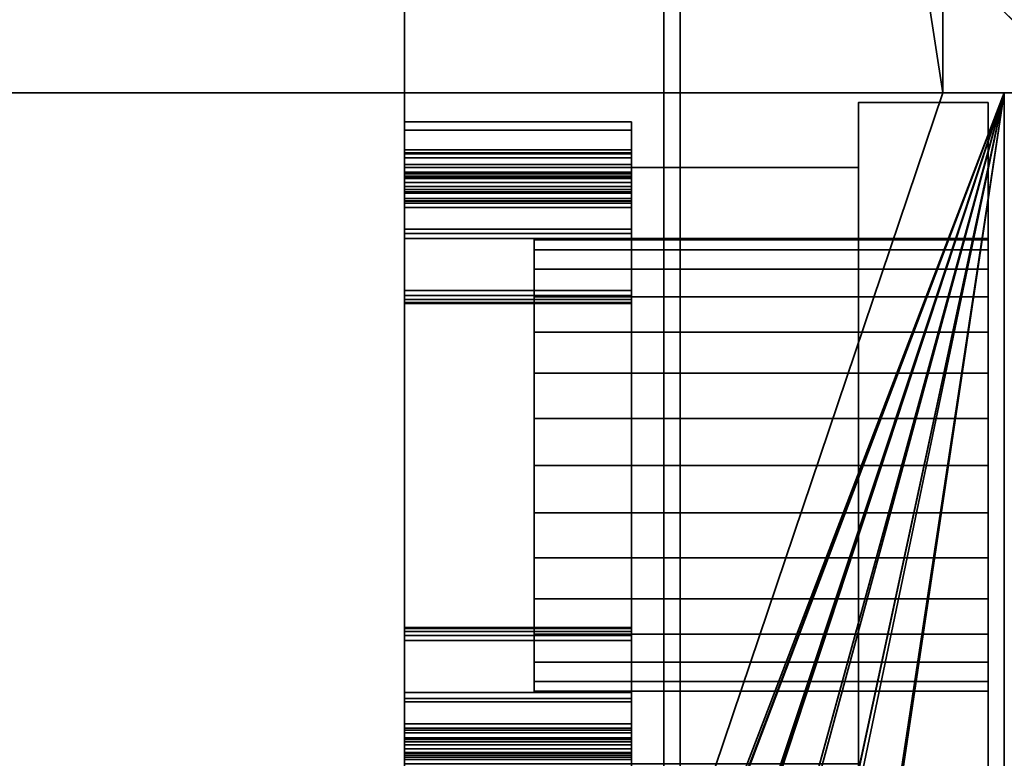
# Model space of a CAD drawing. Header units: millimetres. Extents: x -490 to 6690, y -115 to 132.
# Tile 543 of 656: x 3403 to 3418, y -20 to -9. Entities that reach past the tile are written whole.
import ezdxf

# ---------------------------------------------------------------- set-up
doc = ezdxf.new("R2010")
doc.units = ezdxf.units.MM
doc.layers.add('151', color=7, linetype='Continuous', true_color=0xffffff)

# ---------------------------------------------------------------- blocks, each defined once
blk = doc.blocks.new('UG_SURFACE_164')
at = {"layer": '151', "color": 252, "linetype": 'Continuous', "lineweight": 35}
for points in [[(2591, -26, 2017), (3409, -26, 2017), (3409, 0, 2017), (2591, 0, 2017)], [(3409, 0, 2), (3409, -10.45, 16.865), (3409, -10.45, 3.93)], [(3409, 0, 2), (3409, -11.15, 20.3), (3409, -10.924, 19.13), (3409, -10.881, 19.019)], [(3409, -10.881, 19.019), (3409, -10.45, 16.865), (3409, 0, 2)], [(3409, -10.45, 3.93), (3409, -10.576, 3.231), (3409, -2), (3409, 0, 2)], [(3409, 0, 2), (3409, 0, 2017), (3409, -11.15, 29.1), (3409, -11.15, 20.3)], [(3409, 0, 2017), (3409, -26, 2017), (3409, -26), (3409, -20.35, 29.1)], [(3409, -20.35, 29.1), (3409, -11.15, 29.1), (3409, 0, 2017)], [(2591, -26), (2591, -2), (3409, -2), (3409, -26)], [(3409, -26), (3409, -2), (3409, -12.168, 1.95), (3409, -19.342, 1.967)], [(3409, -2), (3409, -10.939, 2.62), (3409, -11.493, 2.174)], [(3409, -10.576, 3.231), (3409, -10.939, 2.62), (3409, -2)], [(3409, -11.493, 2.174), (3409, -12.168, 1.95), (3409, -2)], [(3416, -10.15, 9.1), (3418, -10.15, 9.1), (3418, -21.35, 9.1), (3416, -21.35, 9.1)], [(3416, -10.15, 30.1), (3418, -10.15, 30.1), (3418, -10.15, 9.1), (3416, -10.15, 9.1)], [(3416, -21.35, 30.1), (3418, -21.35, 30.1), (3418, -10.15, 30.1), (3416, -10.15, 30.1)], [(3416, -10.15, 9.1), (3416, -21.35, 9.1), (3416, -20.35, 20.3), (3416, -11.15, 20.3)], [(3416, -21.35, 30.1), (3416, -10.15, 30.1), (3416, -11.15, 29.1), (3416, -20.35, 29.1)], [(3416, -11.15, 20.3), (3416, -11.15, 29.1), (3416, -10.15, 30.1), (3416, -10.15, 9.1)], [(3418, -10.15, 30.1), (3418, -12.269, 25.066), (3418, -12.25, 24.7)], [(3418, -10.15, 30.1), (3418, -12.719, 26.45), (3418, -12.269, 25.066)], [(3418, -12.25, 24.7), (3418, -12.421, 23.618), (3418, -10.15, 9.1), (3418, -10.15, 30.1)], [(3418, -12.421, 23.618), (3418, -13.149, 22.358), (3418, -10.15, 9.1)], [(3418, -10.15, 30.1), (3418, -15.022, 28.124), (3418, -13.693, 27.532)], [(3418, -13.693, 27.532), (3418, -12.719, 26.45), (3418, -10.15, 30.1)], [(3418, -16.478, 28.124), (3418, -15.022, 28.124), (3418, -10.15, 30.1), (3418, -21.35, 30.1)], [(3418, -21.35, 9.1), (3418, -10.15, 9.1), (3418, -15.75, 21.2), (3418, -17.174, 21.503)], [(3418, -13.149, 22.358), (3418, -14.326, 21.503), (3418, -10.15, 9.1)], [(3418, -14.326, 21.503), (3418, -15.75, 21.2), (3418, -10.15, 9.1)], [(3409, -10.45, 16.865), (3412.5, -10.45, 16.865), (3412.5, -10.45, 3.93), (3409, -10.45, 3.93)], [(3409, -10.881, 19.019), (3412.5, -10.881, 19.019), (3412.5, -10.45, 16.865), (3409, -10.45, 16.865)], [(3412.5, -10.576, 3.231), (3409, -10.576, 3.231), (3409, -10.45, 3.93), (3412.5, -10.45, 3.93)], [(3412.5, -10.45, 16.865), (3412.5, -11.25, 16.8), (3412.5, -11.25, 6.75)], [(3412.5, -11.224, 19.3), (3412.5, -11.25, 16.8), (3412.5, -10.45, 16.865), (3412.5, -10.881, 19.019)], [(3412.5, -11.25, 6.75), (3412.5, -11.25, 5.5), (3412.5, -10.45, 16.865)], [(3412.5, -10.45, 3.93), (3412.5, -10.45, 16.865), (3412.5, -11.25, 5.5), (3412.5, -11.25, 3.757)], [(3412.5, -11.25, 3.757), (3412.5, -11.313, 3.408), (3412.5, -10.576, 3.231), (3412.5, -10.45, 3.93)], [(3412.5, -10.939, 2.62), (3409, -10.939, 2.62), (3409, -10.576, 3.231), (3412.5, -10.576, 3.231)], [(3412.5, -11.313, 3.408), (3412.5, -11.493, 3.103), (3412.5, -10.939, 2.62), (3412.5, -10.576, 3.231)], [(3412.5, -10.881, 19.019), (3409, -10.881, 19.019), (3409, -10.924, 19.13), (3412.5, -10.924, 19.13)], [(3409, -11.15, 20.3), (3409, -11.002, 19.221), (3409, -10.924, 19.13)], [(3412.5, -10.924, 19.13), (3409, -10.924, 19.13), (3409, -11.002, 19.221), (3412.5, -11.002, 19.221)], [(3412.5, -11.224, 19.3), (3412.5, -10.881, 19.019), (3412.5, -10.924, 19.13)], [(3412.5, -10.924, 19.13), (3412.5, -11.002, 19.221), (3412.5, -11.106, 19.28), (3412.5, -11.224, 19.3)], [(3412.5, -11.493, 2.174), (3409, -11.493, 2.174), (3409, -10.939, 2.62), (3412.5, -10.939, 2.62)], [(3409, -11.15, 20.3), (3409, -11.106, 19.28), (3409, -11.002, 19.221)], [(3412.5, -11.002, 19.221), (3409, -11.002, 19.221), (3409, -11.106, 19.28), (3412.5, -11.106, 19.28)], [(3412.5, -11.493, 3.103), (3412.5, -11.768, 2.88), (3412.5, -11.493, 2.174), (3412.5, -10.939, 2.62)], [(3409, -11.224, 19.3), (3409, -11.106, 19.28), (3409, -11.15, 20.3)], [(3412.5, -11.106, 19.28), (3409, -11.106, 19.28), (3409, -11.224, 19.3), (3412.5, -11.224, 19.3)], [(3409, -20.35, 29.1), (3416, -20.35, 29.1), (3416, -11.15, 29.1), (3409, -11.15, 29.1)], [(3409, -11.15, 29.1), (3416, -11.15, 29.1), (3416, -11.15, 20.3), (3409, -11.15, 20.3)], [(3409, -11.15, 20.3), (3416, -11.15, 20.3), (3416, -20.35, 20.3), (3409, -20.35, 20.3)], [(3409, -11.15, 20.3), (3409, -11.323, 19.3), (3409, -11.224, 19.3)], [(3409, -11.15, 20.3), (3409, -11.444, 19.278), (3409, -11.323, 19.3)], [(3409, -11.15, 20.3), (3409, -20.35, 20.3), (3409, -11.55, 19.216), (3409, -11.444, 19.278)], [(3409, -11.323, 19.3), (3412.5, -11.323, 19.3), (3412.5, -11.224, 19.3), (3409, -11.224, 19.3)], [(3412.5, -11.666, 18.881), (3412.5, -11.224, 19.3), (3412.5, -11.323, 19.3)], [(3412.5, -11.666, 18.881), (3412.5, -11.25, 16.8), (3412.5, -11.224, 19.3)], [(3409, -19.831, 19.004), (3409, -19.25, 8.3), (3409, -12.25, 8.3), (3409, -11.25, 16.8)], [(3409, -11.25, 16.8), (3409, -11.666, 18.881), (3409, -19.831, 19.004)], [(3409, -11.25, 6.75), (3409, -11.25, 16.8), (3409, -12.25, 8.3)], [(3409, -11.284, 6.578), (3409, -11.25, 6.75), (3409, -12.25, 8.3), (3409, -12.25, 6.8)], [(3409, -11.25, 16.8), (3412.5, -11.25, 16.8), (3412.5, -11.666, 18.881), (3409, -11.666, 18.881)], [(3409, -11.25, 6.75), (3412.5, -11.25, 6.75), (3412.5, -11.25, 16.8), (3409, -11.25, 16.8)], [(3412.5, -11.25, 6.75), (3409, -11.25, 6.75), (3409, -11.284, 6.578), (3412.5, -11.284, 6.578)], [(3409, -11.25, 3.757), (3409, -20.25, 3.757), (3409, -19.396, 2.767), (3409, -12.104, 2.767)], [(3409, -11.25, 3.757), (3409, -11.25, 5.5), (3409, -20.25, 5.5), (3409, -20.25, 3.757)], [(3409, -11.313, 3.408), (3409, -11.25, 3.757), (3409, -12.104, 2.767)], [(3412.5, -20.25, 5.5), (3409, -20.25, 5.5), (3409, -11.25, 5.5), (3412.5, -11.25, 5.5)], [(3409, -11.25, 3.757), (3412.5, -11.25, 3.757), (3412.5, -11.25, 5.5), (3409, -11.25, 5.5)], [(3412.5, -11.25, 3.757), (3409, -11.25, 3.757), (3409, -11.313, 3.408), (3412.5, -11.313, 3.408)], [(3409, -11.528, 6.334), (3409, -11.382, 6.432), (3409, -11.284, 6.578), (3409, -12.25, 6.8)], [(3412.5, -11.284, 6.578), (3409, -11.284, 6.578), (3409, -11.382, 6.432), (3412.5, -11.382, 6.432)], [(3409, -12.104, 2.767), (3409, -11.768, 2.88), (3409, -11.493, 3.103), (3409, -11.313, 3.408)], [(3412.5, -11.313, 3.408), (3409, -11.313, 3.408), (3409, -11.493, 3.103), (3412.5, -11.493, 3.103)], [(3412.5, -11.323, 19.3), (3409, -11.323, 19.3), (3409, -11.444, 19.278), (3412.5, -11.444, 19.278)], [(3412.5, -11.382, 6.432), (3409, -11.382, 6.432), (3409, -11.528, 6.334), (3412.5, -11.528, 6.334)], [(3412.5, -11.25, 5.5), (3412.5, -11.528, 6.334), (3412.5, -11.7, 6.3)], [(3412.5, -11.7, 6.3), (3412.5, -13.05, 6.3), (3412.5, -11.25, 5.5)], [(3412.5, -11.25, 5.5), (3412.5, -11.382, 6.432), (3412.5, -11.528, 6.334)], [(3412.5, -13.05, 6.3), (3412.5, -13.127, 6.315), (3412.5, -20.25, 5.5), (3412.5, -11.25, 5.5)], [(3412.5, -11.25, 6.75), (3412.5, -11.284, 6.578), (3412.5, -11.25, 5.5)], [(3412.5, -11.284, 6.578), (3412.5, -11.382, 6.432), (3412.5, -11.25, 5.5)], [(3412.5, -11.666, 18.881), (3412.5, -11.323, 19.3), (3412.5, -11.444, 19.278), (3412.5, -11.55, 19.216)], [(3412.5, -11.444, 19.278), (3409, -11.444, 19.278), (3409, -11.55, 19.216), (3412.5, -11.55, 19.216)], [(3412.5, -12.168, 1.95), (3409, -12.168, 1.95), (3409, -11.493, 2.174), (3412.5, -11.493, 2.174)], [(3412.5, -11.493, 3.103), (3409, -11.493, 3.103), (3409, -11.768, 2.88), (3412.5, -11.768, 2.88)], [(3409, -12.25, 6.8), (3409, -11.7, 6.3), (3409, -11.528, 6.334)], [(3412.5, -11.528, 6.334), (3409, -11.528, 6.334), (3409, -11.7, 6.3), (3412.5, -11.7, 6.3)], [(3412.5, -11.768, 2.88), (3412.5, -12.104, 2.767), (3412.5, -12.168, 1.95), (3412.5, -11.493, 2.174)], [(3409, -11.629, 19.121), (3409, -11.55, 19.216), (3409, -20.35, 20.3)], [(3412.5, -11.55, 19.216), (3409, -11.55, 19.216), (3409, -11.629, 19.121), (3412.5, -11.629, 19.121)], [(3409, -20.35, 20.3), (3409, -11.669, 19.004), (3409, -11.629, 19.121)], [(3412.5, -11.629, 19.121), (3409, -11.629, 19.121), (3409, -11.669, 19.004), (3412.5, -11.669, 19.004)], [(3409, -11.666, 18.881), (3409, -11.669, 19.004), (3409, -19.831, 19.004)], [(3412.5, -11.669, 19.004), (3409, -11.669, 19.004), (3409, -11.666, 18.881), (3412.5, -11.666, 18.881)], [(3409, -11.669, 19.004), (3409, -19.871, 19.121), (3409, -19.831, 19.004)], [(3409, -11.669, 19.004), (3409, -20.35, 20.3), (3409, -20.056, 19.278), (3409, -19.95, 19.216)], [(3409, -19.95, 19.216), (3409, -19.871, 19.121), (3409, -11.669, 19.004)], [(3412.5, -11.55, 19.216), (3412.5, -11.629, 19.121), (3412.5, -11.669, 19.004), (3412.5, -11.666, 18.881)], [(3409, -13.05, 6.3), (3409, -11.7, 6.3), (3409, -12.25, 6.8), (3409, -13.05, 6.8)], [(3409, -13.05, 6.3), (3412.5, -13.05, 6.3), (3412.5, -11.7, 6.3), (3409, -11.7, 6.3)], [(3412.5, -11.768, 2.88), (3409, -11.768, 2.88), (3409, -12.104, 2.767), (3412.5, -12.104, 2.767)], [(3412.5, -12.104, 2.767), (3409, -12.104, 2.767), (3409, -19.396, 2.767), (3412.5, -19.396, 2.767)], [(3412.5, -19.342, 1.967), (3412.5, -12.168, 1.95), (3412.5, -12.104, 2.767), (3412.5, -19.396, 2.767)], [(3412.5, -19.342, 1.967), (3409, -19.342, 1.967), (3409, -12.168, 1.95), (3412.5, -12.168, 1.95)], [(3409, -19.25, 8.3), (3412.5, -19.25, 8.3), (3412.5, -12.25, 8.3), (3409, -12.25, 8.3)], [(3409, -12.25, 8.3), (3412.5, -12.25, 8.3), (3412.5, -12.25, 6.8), (3409, -12.25, 6.8)], [(3409, -12.25, 6.8), (3412.5, -12.25, 6.8), (3412.5, -13.05, 6.8), (3409, -13.05, 6.8)], [(3411, -12.421, 23.618), (3411, -12.25, 24.7), (3411, -12.269, 25.066), (3411, -15.75, 24.7)], [(3418, -12.25, 24.7), (3418, -12.269, 25.066), (3411, -12.269, 25.066), (3411, -12.25, 24.7)], [(3411, -12.25, 24.7), (3411, -12.421, 23.618), (3418, -12.421, 23.618), (3418, -12.25, 24.7)], [(3411, -15.75, 24.7), (3411, -12.269, 25.066), (3411, -12.719, 26.45), (3411, -13.693, 27.532)], [(3418, -12.719, 26.45), (3411, -12.719, 26.45), (3411, -12.269, 25.066), (3418, -12.269, 25.066)], [(3412.5, -12.25, 8.3), (3412.5, -13.127, 6.785), (3412.5, -13.05, 6.8)], [(3412.5, -13.191, 6.741), (3412.5, -13.127, 6.785), (3412.5, -12.25, 8.3), (3412.5, -18.309, 6.741)], [(3412.5, -13.05, 6.8), (3412.5, -12.25, 6.8), (3412.5, -12.25, 8.3)], [(3412.5, -18.373, 6.785), (3412.5, -18.309, 6.741), (3412.5, -12.25, 8.3), (3412.5, -19.25, 8.3)], [(3411, -14.326, 21.503), (3411, -13.149, 22.358), (3411, -12.421, 23.618), (3411, -15.75, 24.7)], [(3418, -12.421, 23.618), (3411, -12.421, 23.618), (3411, -13.149, 22.358), (3418, -13.149, 22.358)], [(3418, -13.693, 27.532), (3411, -13.693, 27.532), (3411, -12.719, 26.45), (3418, -12.719, 26.45)], [(3409, -13.05, 6.3), (3409, -13.05, 6.8), (3409, -13.25, 6.6), (3409, -13.25, 6.5)], [(3409, -13.05, 6.8), (3409, -13.127, 6.785), (3409, -13.191, 6.741)], [(3409, -13.191, 6.741), (3409, -13.235, 6.677), (3409, -13.25, 6.6), (3409, -13.05, 6.8)], [(3409, -13.191, 6.359), (3409, -13.127, 6.315), (3409, -13.05, 6.3), (3409, -13.25, 6.5)], [(3412.5, -13.05, 6.3), (3409, -13.05, 6.3), (3409, -13.127, 6.315), (3412.5, -13.127, 6.315)], [(3412.5, -13.127, 6.785), (3409, -13.127, 6.785), (3409, -13.05, 6.8), (3412.5, -13.05, 6.8)], [(3412.5, -13.127, 6.315), (3409, -13.127, 6.315), (3409, -13.191, 6.359), (3412.5, -13.191, 6.359)], [(3412.5, -13.191, 6.741), (3409, -13.191, 6.741), (3409, -13.127, 6.785), (3412.5, -13.127, 6.785)], [(3409, -13.25, 6.5), (3409, -13.235, 6.423), (3409, -13.191, 6.359)], [(3412.5, -13.191, 6.359), (3409, -13.191, 6.359), (3409, -13.235, 6.423), (3412.5, -13.235, 6.423)], [(3412.5, -13.235, 6.677), (3409, -13.235, 6.677), (3409, -13.191, 6.741), (3412.5, -13.191, 6.741)], [(3418, -13.149, 22.358), (3411, -13.149, 22.358), (3411, -14.326, 21.503), (3418, -14.326, 21.503)], [(3412.5, -20.25, 5.5), (3412.5, -13.127, 6.315), (3412.5, -13.191, 6.359)], [(3412.5, -18.309, 6.741), (3412.5, -13.235, 6.677), (3412.5, -13.191, 6.741)], [(3412.5, -13.191, 6.359), (3412.5, -13.235, 6.423), (3412.5, -20.25, 5.5)], [(3412.5, -13.235, 6.423), (3409, -13.235, 6.423), (3409, -13.25, 6.5), (3412.5, -13.25, 6.5)], [(3412.5, -13.25, 6.6), (3409, -13.25, 6.6), (3409, -13.235, 6.677), (3412.5, -13.235, 6.677)], [(3409, -13.25, 6.6), (3412.5, -13.25, 6.6), (3412.5, -13.25, 6.5), (3409, -13.25, 6.5)], [(3412.5, -18.25, 6.5), (3412.5, -13.235, 6.423), (3412.5, -13.25, 6.5)], [(3412.5, -13.25, 6.6), (3412.5, -13.235, 6.677), (3412.5, -18.265, 6.677)], [(3412.5, -20.25, 5.5), (3412.5, -13.235, 6.423), (3412.5, -18.373, 6.315), (3412.5, -18.45, 6.3)], [(3412.5, -18.25, 6.5), (3412.5, -18.265, 6.423), (3412.5, -13.235, 6.423)], [(3412.5, -13.235, 6.423), (3412.5, -18.309, 6.359), (3412.5, -18.373, 6.315)], [(3412.5, -13.235, 6.677), (3412.5, -18.309, 6.741), (3412.5, -18.265, 6.677)], [(3412.5, -18.265, 6.423), (3412.5, -18.309, 6.359), (3412.5, -13.235, 6.423)], [(3412.5, -13.25, 6.6), (3412.5, -18.265, 6.677), (3412.5, -18.25, 6.6)], [(3412.5, -18.25, 6.6), (3412.5, -18.25, 6.5), (3412.5, -13.25, 6.5), (3412.5, -13.25, 6.6)], [(3411, -13.693, 27.532), (3411, -15.022, 28.124), (3411, -16.478, 28.124), (3411, -15.75, 24.7)], [(3418, -15.022, 28.124), (3411, -15.022, 28.124), (3411, -13.693, 27.532), (3418, -13.693, 27.532)], [(3411, -17.174, 21.503), (3411, -15.75, 21.2), (3411, -14.326, 21.503), (3411, -15.75, 24.7)], [(3418, -14.326, 21.503), (3411, -14.326, 21.503), (3411, -15.75, 21.2), (3418, -15.75, 21.2)], [(3418, -16.478, 28.124), (3411, -16.478, 28.124), (3411, -15.022, 28.124), (3418, -15.022, 28.124)], [(3411, -16.478, 28.124), (3411, -17.807, 27.532), (3411, -18.781, 26.45), (3411, -15.75, 24.7)], [(3411, -18.781, 26.45), (3411, -19.231, 25.066), (3411, -19.079, 23.618), (3411, -15.75, 24.7)], [(3411, -19.079, 23.618), (3411, -18.351, 22.358), (3411, -17.174, 21.503), (3411, -15.75, 24.7)], [(3418, -15.75, 21.2), (3411, -15.75, 21.2), (3411, -17.174, 21.503), (3418, -17.174, 21.503)], [(3418, -17.807, 27.532), (3411, -17.807, 27.532), (3411, -16.478, 28.124), (3418, -16.478, 28.124)], [(3418, -17.807, 27.532), (3418, -16.478, 28.124), (3418, -21.35, 30.1)], [(3418, -17.174, 21.503), (3411, -17.174, 21.503), (3411, -18.351, 22.358), (3418, -18.351, 22.358)], [(3418, -21.35, 9.1), (3418, -17.174, 21.503), (3418, -18.351, 22.358)], [(3418, -18.781, 26.45), (3411, -18.781, 26.45), (3411, -17.807, 27.532), (3418, -17.807, 27.532)], [(3418, -21.35, 30.1), (3418, -18.781, 26.45), (3418, -17.807, 27.532)], [(3409, -18.45, 6.8), (3409, -18.25, 6.6), (3409, -18.265, 6.677)], [(3409, -19.25, 6.8), (3409, -18.25, 6.5), (3409, -18.25, 6.6)], [(3409, -18.25, 6.5), (3409, -19.25, 6.8), (3409, -19.8, 6.3), (3409, -18.45, 6.3)], [(3409, -18.265, 6.423), (3409, -18.25, 6.5), (3409, -18.45, 6.3)], [(3409, -18.45, 6.8), (3409, -19.25, 6.8), (3409, -18.25, 6.6)], [(3409, -18.25, 6.5), (3412.5, -18.25, 6.5), (3412.5, -18.25, 6.6), (3409, -18.25, 6.6)], [(3412.5, -18.265, 6.677), (3409, -18.265, 6.677), (3409, -18.25, 6.6), (3412.5, -18.25, 6.6)], [(3412.5, -18.25, 6.5), (3409, -18.25, 6.5), (3409, -18.265, 6.423), (3412.5, -18.265, 6.423)], [(3409, -18.265, 6.677), (3409, -18.309, 6.741), (3409, -18.373, 6.785), (3409, -18.45, 6.8)], [(3409, -18.45, 6.3), (3409, -18.373, 6.315), (3409, -18.309, 6.359), (3409, -18.265, 6.423)], [(3412.5, -18.309, 6.741), (3409, -18.309, 6.741), (3409, -18.265, 6.677), (3412.5, -18.265, 6.677)], [(3412.5, -18.265, 6.423), (3409, -18.265, 6.423), (3409, -18.309, 6.359), (3412.5, -18.309, 6.359)], [(3412.5, -18.373, 6.785), (3409, -18.373, 6.785), (3409, -18.309, 6.741), (3412.5, -18.309, 6.741)], [(3412.5, -18.309, 6.359), (3409, -18.309, 6.359), (3409, -18.373, 6.315), (3412.5, -18.373, 6.315)], [(3418, -18.351, 22.358), (3411, -18.351, 22.358), (3411, -19.079, 23.618), (3418, -19.079, 23.618)], [(3418, -18.351, 22.358), (3418, -19.079, 23.618), (3418, -21.35, 9.1)], [(3412.5, -18.45, 6.8), (3409, -18.45, 6.8), (3409, -18.373, 6.785), (3412.5, -18.373, 6.785)], [(3412.5, -18.373, 6.315), (3409, -18.373, 6.315), (3409, -18.45, 6.3), (3412.5, -18.45, 6.3)], [(3409, -19.8, 6.3), (3412.5, -19.8, 6.3), (3412.5, -18.45, 6.3), (3409, -18.45, 6.3)], [(3409, -18.45, 6.8), (3412.5, -18.45, 6.8), (3412.5, -19.25, 6.8), (3409, -19.25, 6.8)], [(3412.5, -18.45, 6.8), (3412.5, -18.373, 6.785), (3412.5, -19.25, 8.3)], [(3412.5, -20.25, 5.5), (3412.5, -18.45, 6.3), (3412.5, -19.8, 6.3)], [(3412.5, -19.25, 8.3), (3412.5, -19.25, 6.8), (3412.5, -18.45, 6.8)], [(3418, -19.231, 25.066), (3411, -19.231, 25.066), (3411, -18.781, 26.45), (3418, -18.781, 26.45)], [(3418, -21.35, 30.1), (3418, -19.231, 25.066), (3418, -18.781, 26.45)], [(3418, -19.079, 23.618), (3411, -19.079, 23.618), (3411, -19.231, 25.066), (3418, -19.231, 25.066)], [(3418, -19.079, 23.618), (3418, -19.231, 25.066), (3418, -21.35, 30.1), (3418, -21.35, 9.1)], [(3409, -19.25, 6.8), (3409, -19.831, 19.004), (3409, -19.834, 18.881)], [(3409, -19.834, 18.881), (3409, -19.972, 6.334), (3409, -19.8, 6.3), (3409, -19.25, 6.8)], [(3409, -19.831, 19.004), (3409, -19.25, 6.8), (3409, -19.25, 8.3)], [(3409, -19.25, 6.8), (3412.5, -19.25, 6.8), (3412.5, -19.25, 8.3), (3409, -19.25, 8.3)], [(3409, -19.342, 1.967), (3409, -20.013, 2.193), (3409, -26)], [(3412.5, -20.013, 2.193), (3409, -20.013, 2.193), (3409, -19.342, 1.967), (3412.5, -19.342, 1.967)], [(3409, -19.732, 2.88), (3409, -19.396, 2.767), (3409, -20.25, 3.757)], [(3412.5, -19.396, 2.767), (3409, -19.396, 2.767), (3409, -19.732, 2.88), (3412.5, -19.732, 2.88)], [(3412.5, -19.396, 2.767), (3412.5, -19.732, 2.88), (3412.5, -20.013, 2.193), (3412.5, -19.342, 1.967)], [(3409, -20.25, 3.757), (3409, -20.187, 3.408), (3409, -20.007, 3.103), (3409, -19.732, 2.88)], [(3412.5, -19.732, 2.88), (3409, -19.732, 2.88), (3409, -20.007, 3.103), (3412.5, -20.007, 3.103)], [(3412.5, -19.732, 2.88), (3412.5, -20.007, 3.103), (3412.5, -20.564, 2.639), (3412.5, -20.013, 2.193)], [(3412.5, -19.8, 6.3), (3409, -19.8, 6.3), (3409, -19.972, 6.334), (3412.5, -19.972, 6.334)], [(3412.5, -19.831, 19.004), (3409, -19.831, 19.004), (3409, -19.871, 19.121), (3412.5, -19.871, 19.121)], [(3412.5, -19.834, 18.881), (3409, -19.834, 18.881), (3409, -19.831, 19.004), (3412.5, -19.831, 19.004)], [(3409, -19.834, 18.881), (3409, -20.118, 6.432), (3409, -19.972, 6.334)], [(3409, -19.834, 18.881), (3409, -20.25, 6.75), (3409, -20.216, 6.578), (3409, -20.118, 6.432)], [(3409, -19.834, 18.881), (3409, -20.25, 16.8), (3409, -20.25, 6.75)], [(3409, -19.834, 18.881), (3412.5, -19.834, 18.881), (3412.5, -20.25, 16.8), (3409, -20.25, 16.8)], [(3412.5, -19.871, 19.121), (3409, -19.871, 19.121), (3409, -19.95, 19.216), (3412.5, -19.95, 19.216)], [(3412.5, -19.8, 6.3), (3412.5, -19.972, 6.334), (3412.5, -20.25, 5.5)], [(3412.5, -20.177, 19.3), (3412.5, -19.834, 18.881), (3412.5, -19.831, 19.004), (3412.5, -19.871, 19.121)], [(3412.5, -19.834, 18.881), (3412.5, -20.4, 19.28), (3412.5, -20.504, 19.221)], [(3412.5, -19.834, 18.881), (3412.5, -20.282, 19.3), (3412.5, -20.4, 19.28)], [(3412.5, -20.177, 19.3), (3412.5, -20.282, 19.3), (3412.5, -19.834, 18.881)], [(3412.5, -20.504, 19.221), (3412.5, -20.583, 19.13), (3412.5, -20.626, 19.019), (3412.5, -19.834, 18.881)], [(3412.5, -20.626, 19.019), (3412.5, -21.05, 16.895), (3412.5, -20.25, 16.8), (3412.5, -19.834, 18.881)], [(3412.5, -19.871, 19.121), (3412.5, -19.95, 19.216), (3412.5, -20.056, 19.278), (3412.5, -20.177, 19.3)], [(3412.5, -19.95, 19.216), (3409, -19.95, 19.216), (3409, -20.056, 19.278), (3412.5, -20.056, 19.278)], [(3412.5, -19.972, 6.334), (3409, -19.972, 6.334), (3409, -20.118, 6.432), (3412.5, -20.118, 6.432)], [(3412.5, -20.007, 3.103), (3409, -20.007, 3.103), (3409, -20.187, 3.408), (3412.5, -20.187, 3.408)], [(3409, -26), (3409, -20.013, 2.193), (3409, -20.564, 2.639)], [(3412.5, -20.564, 2.639), (3409, -20.564, 2.639), (3409, -20.013, 2.193), (3412.5, -20.013, 2.193)], [(3412.5, -20.25, 5.5), (3412.5, -19.972, 6.334), (3412.5, -20.118, 6.432)], [(3412.5, -20.925, 3.249), (3412.5, -20.564, 2.639), (3412.5, -20.007, 3.103), (3412.5, -20.187, 3.408)], [(3409, -20.177, 19.3), (3409, -20.056, 19.278), (3409, -20.35, 20.3)], [(3412.5, -20.056, 19.278), (3409, -20.056, 19.278), (3409, -20.177, 19.3), (3412.5, -20.177, 19.3)], [(3412.5, -20.118, 6.432), (3409, -20.118, 6.432), (3409, -20.216, 6.578), (3412.5, -20.216, 6.578)], [(3409, -20.282, 19.3), (3409, -20.177, 19.3), (3409, -20.35, 20.3)], [(3409, -20.282, 19.3), (3412.5, -20.282, 19.3), (3412.5, -20.177, 19.3), (3409, -20.177, 19.3)], [(3412.5, -20.187, 3.408), (3409, -20.187, 3.408), (3409, -20.25, 3.757), (3412.5, -20.25, 3.757)], [(3412.5, -20.25, 5.5), (3412.5, -20.118, 6.432), (3412.5, -20.216, 6.578)], [(3412.5, -21.05, 3.946), (3412.5, -20.925, 3.249), (3412.5, -20.187, 3.408), (3412.5, -20.25, 3.757)], [(3412.5, -20.216, 6.578), (3409, -20.216, 6.578), (3409, -20.25, 6.75), (3412.5, -20.25, 6.75)], [(3409, -20.25, 16.8), (3412.5, -20.25, 16.8), (3412.5, -20.25, 6.75), (3409, -20.25, 6.75)], [(3409, -20.25, 5.5), (3412.5, -20.25, 5.5), (3412.5, -20.25, 3.757), (3409, -20.25, 3.757)], [(3412.5, -20.25, 5.5), (3412.5, -20.216, 6.578), (3412.5, -20.25, 6.75)], [(3412.5, -21.05, 16.895), (3412.5, -20.25, 5.5), (3412.5, -20.25, 6.75)], [(3412.5, -20.25, 6.75), (3412.5, -20.25, 16.8), (3412.5, -21.05, 16.895)], [(3412.5, -20.25, 3.757), (3412.5, -20.25, 5.5), (3412.5, -21.05, 16.895), (3412.5, -21.05, 3.946)]]:
    blk.add_3dface(points, dxfattribs=at)
blk = doc.blocks.new('UG_SURFACE_185')
at = {"layer": '151', "color": 41, "linetype": 'Continuous', "lineweight": 35}
for points in [[(3488.25, -25, 2095.25), (3488.25, -10, 2095.25), (2511.75, -10, 2095.25), (2511.75, -25, 2095.25)], [(3488.25, -10, 2095.25), (3418.25, -10, 2025.25), (2581.75, -10, 2025.25), (2511.75, -10, 2095.25)], [(3418.25, -10, 2025.25), (3418.25, -25, 2025.25), (2581.75, -25, 2025.25), (2581.75, -10, 2025.25)]]:
    blk.add_3dface(points, dxfattribs=at)
blk = doc.blocks.new('UG_SURFACE_186')
at = {"layer": '151', "color": 14, "linetype": 'Continuous', "lineweight": 35}
for points in [[(3493.25, -22, 2100.25), (3493.25, -6.25, 2100.25), (2506.75, -6.25, 2100.25), (2506.75, -22, 2100.25)], [(2511.75, -6.25, 2095.25), (3488.25, -6.25, 2095.25), (3488.25, -25, 2095.25), (2511.75, -25, 2095.25)]]:
    blk.add_3dface(points, dxfattribs=at)
blk = doc.blocks.new('UG_SURFACE_187')
at = {"layer": '151', "color": 14, "linetype": 'Continuous', "lineweight": 35}
for points in [[(3417.3, -10, 2024.3), (3417.3, 19, 2024.3), (2582.7, 19, 2024.3), (2582.7, -10, 2024.3)], [(3413.25, 16.25, 2020.25), (3416, 19, 2023), (3417.3, 19, 2024.3), (3417.3, -10, 2024.3)], [(3413.25, 16.25, 2020.25), (3413.25, -22, 2020.25), (2586.75, -22, 2020.25), (2586.75, 16.25, 2020.25)], [(3417.3, -10, 2024.3), (3413.25, -22, 2020.25), (3413.25, 16.25, 2020.25)], [(3418.25, -25, 2025.25), (3418.25, -10, 2025.25), (2581.75, -10, 2025.25), (2581.75, -25, 2025.25)], [(3418.25, -10, 2025.25), (3417.3, -10, 2024.3), (2582.7, -10, 2024.3), (2581.75, -10, 2025.25)], [(3413.355, -22.785, 2020.355), (3413.25, -22, 2020.25), (3417.3, -10, 2024.3), (3418.25, -10, 2025.25)], [(3418.25, -10, 2025.25), (3413.385, -22.859, 2020.385), (3413.355, -22.785, 2020.355)], [(3418.25, -10, 2025.25), (3413.765, -23.634, 2020.765), (3413.636, -23.473, 2020.637), (3413.385, -22.859, 2020.385)], [(3418.25, -10, 2025.25), (3414.38, -24.308, 2021.379), (3414.229, -24.217, 2021.23), (3413.765, -23.634, 2020.765)], [(3418.25, -10, 2025.25), (3415.166, -24.78, 2022.166), (3414.38, -24.308, 2021.379)], [(3416.014, -24.959, 2023.015), (3415.243, -24.826, 2022.243), (3415.166, -24.78, 2022.166), (3418.25, -10, 2025.25)], [(3418.25, -10, 2025.25), (3418.25, -25, 2025.25), (3416.25, -25, 2023.25), (3416.014, -24.959, 2023.015)]]:
    blk.add_3dface(points, dxfattribs=at)
blk = doc.blocks.new('UG_SURFACE_188')
at = {"layer": '151', "color": 7, "linetype": 'Continuous', "lineweight": 35}
for points in [[(2586.75, 16, 2020.25), (2586.75, -22, 2020.25), (3413.25, -22, 2020.25), (3413.25, 16, 2020.25)], [(3413, 16, 2020), (3413, -22, 2020), (2587, -22, 2020), (2587, 16, 2020)], [(3413, -22, 2020), (3413, 16, 2020), (3413.25, 16, 2020.25), (3413.25, -22, 2020.25)], [(3493.5, -22, 2100.5), (3493.5, -6.25, 2100.5), (2506.5, -6.25, 2100.5), (2506.5, -22, 2100.5)], [(2506.75, -22, 2100.25), (2506.75, -6.25, 2100.25), (3493.25, -6.25, 2100.25), (3493.25, -22, 2100.25)]]:
    blk.add_3dface(points, dxfattribs=at)
blk = doc.blocks.new('UG_SURFACE_189')
at = {"layer": '151', "color": 14, "linetype": 'Continuous', "lineweight": 35}
for points in [[(3413.25, 16.25, -8), (3416, 19, -8), (3417.3, 19, -8), (3417.3, -10, -8)], [(3417.3, -10, 2024.3), (3417.3, 19, 2024.3), (3416, 19, 2023), (3413.25, 16.25, 2020.25)], [(3417.3, -4.04, 1764.891), (3417.3, -1.96, 1764.891), (3417.3, 19, 2024.3), (3417.3, -10, 2024.3)], [(3417.3, -0.966, 275.432), (3417.3, -3, 275), (3417.3, -10, -8), (3417.3, 19, -8)], [(3413.25, -22, 2020.25), (3413.25, 16.25, 2020.25), (3413.25, 1.973, 1760.523), (3413.25, 1.33, 1762.5)], [(3413.25, -3, 275), (3413.25, -0.966, 275.432), (3413.25, 16.25, -8), (3413.25, -22, -8)], [(3417.3, -10, -8), (3413.25, -22, -8), (3413.25, 16.25, -8)], [(3413.25, 16.25, 2020.25), (3413.25, -22, 2020.25), (3417.3, -10, 2024.3)], [(3413.25, -22, 2020.25), (3413.25, 1.33, 1762.5), (3413.25, -0.061, 1764.045)], [(3413.25, -0.061, 1764.045), (3413.25, -1.96, 1764.891), (3413.25, -22, 2020.25)], [(3413.25, -1.96, 1764.891), (3413.25, -3, 1765), (3413.25, -22, 2020.25)], [(3413.25, -22, 2020.25), (3413.25, -3, 285), (3413.25, -4.04, 284.891)], [(3413.25, -7.973, 1222.523), (3413.25, -3, 285), (3413.25, -22, 2020.25)], [(3413.25, -22, 2020.25), (3413.25, -3, 1765), (3413.25, -4.04, 1764.891)], [(3413.25, -22, -8), (3413.25, -5.034, 275.432), (3413.25, -3, 275)], [(3417.3, -7.973, 280.523), (3417.3, -3, 1217), (3417.3, -5.034, 1217.432), (3417.3, -10, -8)], [(3417.3, -10, -8), (3417.3, -3, 275), (3417.3, -5.034, 275.432)], [(3413.25, -4.04, 284.891), (3413.25, -5.939, 284.045), (3413.25, -22, 2020.25)], [(3413.25, -4.04, 1764.891), (3413.25, -5.939, 1764.045), (3413.25, -22, 2020.25)], [(3417.3, -5.939, 1764.045), (3417.3, -4.04, 1764.891), (3417.3, -10, 2024.3)], [(3413.25, -6.716, 276.654), (3413.25, -5.034, 275.432), (3413.25, -22, -8)], [(3417.3, -10, -8), (3417.3, -5.034, 275.432), (3417.3, -6.716, 276.654)], [(3417.3, -5.034, 1217.432), (3417.3, -6.716, 1218.654), (3417.3, -10, -8)], [(3413.25, -7.973, 1760.523), (3413.25, -5.939, 1226.045), (3413.25, -22, 2020.25)], [(3413.25, -5.939, 1226.045), (3413.25, -7.33, 1224.5), (3413.25, -22, 2020.25)], [(3413.25, -5.939, 1764.045), (3413.25, -7.33, 1762.5), (3413.25, -22, 2020.25)], [(3413.25, -5.939, 284.045), (3413.25, -7.33, 282.5), (3413.25, -22, 2020.25)], [(3417.3, -7.33, 1762.5), (3417.3, -5.939, 1764.045), (3417.3, -10, 2024.3)], [(3413.25, -22, -8), (3413.25, -7.755, 278.455), (3413.25, -6.716, 276.654)], [(3417.3, -10, -8), (3417.3, -6.716, 1218.654), (3417.3, -7.755, 1220.455)], [(3417.3, -6.716, 276.654), (3417.3, -7.755, 278.455), (3417.3, -10, -8)], [(3413.25, -22, 2020.25), (3413.25, -7.33, 1224.5), (3413.25, -7.973, 1222.523)], [(3413.25, -22, 2020.25), (3413.25, -7.33, 1762.5), (3413.25, -7.973, 1760.523)], [(3413.25, -22, 2020.25), (3413.25, -7.33, 282.5), (3413.25, -7.973, 280.523)], [(3417.3, -10, 2024.3), (3417.3, -7.973, 1760.523), (3417.3, -7.33, 1762.5)], [(3413.25, -7.973, 280.523), (3413.25, -7.755, 278.455), (3413.25, -22, -8)], [(3417.3, -7.755, 1758.455), (3417.3, -10, -8), (3417.3, -7.973, 1222.523)], [(3417.3, -10, -8), (3417.3, -7.755, 1758.455), (3417.3, -7.973, 1760.523)], [(3417.3, -10, -8), (3417.3, -7.755, 1220.455), (3417.3, -7.973, 1222.523)], [(3417.3, -10, -8), (3417.3, -7.755, 278.455), (3417.3, -7.973, 280.523)], [(3413.25, -7.973, 280.523), (3413.25, -22, -8), (3413.25, -22, 2020.25)], [(3417.3, -7.973, 1760.523), (3417.3, -10, 2024.3), (3417.3, -10, -8)], [(3413.404, -22.773, -8), (3413.25, -22, -8), (3417.3, -10, -8), (3418.25, -10, -8)], [(3418.25, -10, 2025.25), (3417.3, -10, 2024.3), (3413.25, -22, 2020.25), (3413.354, -22.782, 2020.354)], [(3418.25, -10, 2025.25), (3413.354, -22.783, 2020.354), (3413.723, -23.596, 2020.724)], [(3413.354, -22.782, 2020.354), (3413.354, -22.783, 2020.354), (3418.25, -10, 2025.25)], [(3418.25, -10, -8), (3413.762, -23.573, -8), (3413.478, -23.148, -8), (3413.404, -22.773, -8)], [(3413.723, -23.596, 2020.724), (3413.755, -23.667, 2020.756), (3414.343, -24.212, 2021.343), (3418.25, -10, 2025.25)], [(3418.25, -10, -8), (3414.329, -24.255, -8), (3414.129, -24.121, -8), (3413.762, -23.573, -8)], [(3418.25, -10, -8), (3415.083, -24.759, -8), (3414.329, -24.255, -8)], [(3414.343, -24.212, 2021.343), (3414.773, -24.612, 2021.774), (3415.089, -24.695, 2022.089), (3418.25, -10, 2025.25)], [(3415.98, -24.946, -8), (3415.102, -24.772, -8), (3415.083, -24.759, -8), (3418.25, -10, -8)], [(3415.089, -24.695, 2022.089), (3415.979, -24.929, 2022.979), (3418.25, -10, 2025.25)], [(3415.979, -24.929, 2022.979), (3416.25, -25, 2023.25), (3418.25, -25, 2025.25), (3418.25, -10, 2025.25)], [(3418.25, -10, -8), (3418.25, -25, -8), (3416.25, -25, -8), (3415.98, -24.946, -8)], [(3418.25, -10, 2025.25), (3418.25, -10, -8), (3417.3, -10, -8), (3417.3, -10, 2024.3)]]:
    blk.add_3dface(points, dxfattribs=at)
blk = doc.blocks.new('UG_SURFACE_191')
at = {"layer": '151', "color": 7, "linetype": 'Continuous', "lineweight": 35}
for points in [[(3413.25, -22, 2020.25), (3413.25, 16, 2020.25), (3413, 16, 2020), (3413, -22, 2020)], [(3413, 16, -8), (3413.25, 16, -8), (3413.25, -22, -8), (3413, -22, -8)], [(3413, -22, 2020), (3413, 16, 2020), (3413, 1.973, 1760.523), (3413, 1.33, 1762.5)], [(3413, -3, 275), (3413, -0.966, 275.432), (3413, 16, -8), (3413, -22, -8)], [(3413.25, 16, 2020.25), (3413.25, -22, 2020.25), (3413.25, -7.973, 1760.523), (3413.25, -7.33, 1762.5)], [(3413.25, -0.966, 275.432), (3413.25, -3, 275), (3413.25, -22, -8), (3413.25, 16, -8)], [(3413, -22, 2020), (3413, 1.33, 1762.5), (3413, -0.061, 1764.045)], [(3413, -0.061, 1764.045), (3413, -1.96, 1764.891), (3413, -22, 2020)], [(3413, -1.96, 1764.891), (3413, -3, 1765), (3413, -22, 2020)], [(3413, -22, 2020), (3413, -3, 285), (3413, -4.04, 284.891)], [(3413, -7.973, 1222.523), (3413, -3, 285), (3413, -22, 2020)], [(3413, -22, 2020), (3413, -3, 1765), (3413, -4.04, 1764.891)], [(3413, -22, -8), (3413, -5.034, 275.432), (3413, -3, 275)], [(3413.25, -7.973, 280.523), (3413.25, -3, 1217), (3413.25, -22, -8)], [(3413.25, -3, 1217), (3413.25, -5.034, 1217.432), (3413.25, -22, -8)], [(3413.25, -22, -8), (3413.25, -3, 275), (3413.25, -5.034, 275.432)], [(3413, -4.04, 284.891), (3413, -5.939, 284.045), (3413, -22, 2020)], [(3413, -4.04, 1764.891), (3413, -5.939, 1764.045), (3413, -22, 2020)], [(3413, -6.716, 276.654), (3413, -5.034, 275.432), (3413, -22, -8)], [(3413.25, -22, -8), (3413.25, -5.034, 275.432), (3413.25, -6.716, 276.654)], [(3413.25, -5.034, 1217.432), (3413.25, -6.716, 1218.654), (3413.25, -22, -8)], [(3413, -7.973, 1760.523), (3413, -5.939, 1226.045), (3413, -22, 2020)], [(3413, -5.939, 1226.045), (3413, -7.33, 1224.5), (3413, -22, 2020)], [(3413, -5.939, 1764.045), (3413, -7.33, 1762.5), (3413, -22, 2020)], [(3413, -5.939, 284.045), (3413, -7.33, 282.5), (3413, -22, 2020)], [(3413, -22, -8), (3413, -7.755, 278.455), (3413, -6.716, 276.654)], [(3413.25, -22, -8), (3413.25, -6.716, 1218.654), (3413.25, -7.755, 1220.455)], [(3413.25, -6.716, 276.654), (3413.25, -7.755, 278.455), (3413.25, -22, -8)], [(3413, -22, 2020), (3413, -7.33, 1224.5), (3413, -7.973, 1222.523)], [(3413, -22, 2020), (3413, -7.33, 1762.5), (3413, -7.973, 1760.523)], [(3413, -22, 2020), (3413, -7.33, 282.5), (3413, -7.973, 280.523)], [(3413, -7.973, 280.523), (3413, -7.755, 278.455), (3413, -22, -8)], [(3413.25, -22, -8), (3413.25, -7.755, 1220.455), (3413.25, -7.973, 1222.523)], [(3413.25, -22, -8), (3413.25, -7.755, 278.455), (3413.25, -7.973, 280.523)], [(3413, -7.973, 280.523), (3413, -22, -8), (3413, -22, 2020)], [(3413.25, -7.973, 1760.523), (3413.25, -22, 2020.25), (3413.25, -7.973, 1222.523)], [(3413.25, -7.973, 1222.523), (3413.25, -22, 2020.25), (3413.25, -22, -8)]]:
    blk.add_3dface(points, dxfattribs=at)
blk = doc.blocks.new('UG_SURFACE_214')
at = {"layer": '151', "color": 254, "linetype": 'Continuous', "lineweight": 35}
for points in [[(3423.25, 111.75, 2030.25), (2576.75, 111.75, 2030.25), (2576.75, -10, 2030.25), (3423.25, -10, 2030.25)], [(3417.5, 86, 2024.5), (3417.5, 111.75, 2024.5), (3423.25, 111.75, 2030.25), (3423.25, -10, 2030.25)], [(3417.5, 21, 2024.5), (3417.5, 86, 2024.5), (3423.25, -10, 2030.25)], [(3423.25, -10, 2030.25), (3419.5, -10, 2026.5), (3417.5, -8, 2024.5), (3417.5, 21, 2024.5)], [(3417.5, -8, 2024.5), (3419.5, -10, 2026.5), (2580.5, -10, 2026.5), (2582.5, -8, 2024.5)], [(3423.25, -10, 2030.25), (2576.75, -10, 2030.25), (2580.5, -10, 2026.5), (3419.5, -10, 2026.5)]]:
    blk.add_3dface(points, dxfattribs=at)
blk = doc.blocks.new('UG_SURFACE_220')
at = {"layer": '151', "color": 254, "linetype": 'Continuous', "lineweight": 35}
for points in [[(3423.25, -10, 2030.25), (3423.25, 111.75, 2030.25), (3417.5, 21, 2024.5)], [(3417.5, 86, -8), (3417.5, 111.75, -8), (3423.25, 111.75, -8), (3423.25, -10, -8)], [(3417.5, 21, -8), (3417.5, 86, -8), (3423.25, -10, -8)], [(3417.5, 21, 2024.5), (3417.5, -8, 2024.5), (3419.5, -10, 2026.5), (3423.25, -10, 2030.25)], [(3423.25, -10, -8), (3419.5, -10, -8), (3417.5, -8, -8), (3417.5, 21, -8)], [(3419.5, -10, -8), (3419.5, -10, 2026.5), (3417.5, -8, 1222), (3417.5, -8, 280)], [(3419.5, -10, 2026.5), (3417.5, -8, 1760), (3417.5, -8, 1222)], [(3419.5, -10, 2026.5), (3417.5, -8, 2024.5), (3417.5, -8, 1760)], [(3417.5, -8, 280), (3417.5, -8, -8), (3419.5, -10, -8)]]:
    blk.add_3dface(points, dxfattribs=at)

msp = doc.modelspace()

# ---------------------------------------------------------------- linework, layer by layer
at = {"layer": '151', "color": 253, "linetype": 'Continuous', "lineweight": -3}
for p, q in [((3417.3, -10, -8), (3417.3, 19, -8)), ((3417.3, -10, 2024.3), (3417.3, 19, 2024.3)), ((3417.3, -10, 2024.3), (3417.3, 19, 2024.3)), ((3413.25, 16.25, -8), (3413.25, -22, -8)), ((3413.25, 16.25, 2020.25), (3413.25, -22, 2020.25)), ((3413.25, 16.25, 2020.25), (3413.25, -22, 2020.25)), ((3413, 16, 2020), (3413, -22, 2020)), ((3413, 16, 2020), (3413, -22, 2020)), ((3413, 16, -8), (3413, -22, -8)), ((3413.25, 16, 2020.25), (3413.25, -22, 2020.25)), ((3413.25, 16, 2020.25), (3413.25, -22, 2020.25)), ((3413.25, 16, -8), (3413.25, -22, -8)), ((3409, 0, 2017), (3409, -26, 2017)), ((3409, -2), (3409, -26)), ((3488.25, -10, 2095.25), (2511.75, -10, 2095.25)), ((3423.25, -10, 2030.25), (2576.75, -10, 2030.25)), ((3419.5, -10, 2026.5), (2580.5, -10, 2026.5)), ((3418.25, -10, 2025.25), (2581.75, -10, 2025.25)), ((3418.25, -10, 2025.25), (2581.75, -10, 2025.25)), ((3417.3, -10, 2024.3), (2582.7, -10, 2024.3)), ((3418.25, -10, 2025.25), (3417.3, -10, 2024.3)), ((3417.3, -10, 2024.3), (3418.25, -10, 2025.25)), ((3417.3, -10, -8), (3417.3, -10, 2024.3)), ((3417.3, -10, -8), (3418.25, -10, -8)), ((3418.25, -10, -8), (3418.25, -10, 2025.25)), ((3418.25, -25, 2025.25), (3418.25, -10, 2025.25)), ((3418.25, -10, -8), (3418.25, -25, -8)), ((3418.25, -25, 2025.25), (3418.25, -10, 2025.25)), ((3418.25, -25, -8), (3418.25, -10, -8)), ((3418.25, -10, 2025.25), (3488.25, -10, 2095.25)), ((3418.25, -10, -8), (3488.25, -10, -8)), ((3418.25, -10, -8), (3418.25, -10, 2025.25)), ((3418.25, -10, 2025.25), (3418.25, -25, 2025.25)), ((3418.25, -10, 2025.25), (3418.25, -25, 2025.25)), ((3488.25, -10, 2095.25), (3418.25, -10, 2025.25)), ((3416, -10.15, 9.1), (3416, -10.15, 30.1)), ((3418, -10.15, 9.1), (3416, -10.15, 9.1)), ((3416, -21.35, 9.1), (3416, -10.15, 9.1)), ((3418, -10.15, 30.1), (3416, -10.15, 30.1)), ((3416, -10.15, 30.1), (3416, -21.35, 30.1)), ((3418, -10.15, 9.1), (3418, -10.15, 30.1)), ((3418, -21.35, 9.1), (3418, -10.15, 9.1)), ((3418, -10.15, 30.1), (3418, -21.35, 30.1)), ((3409, -10.45, 3.93), (3412.5, -10.45, 3.93)), ((3409, -10.45, 16.865), (3412.5, -10.45, 16.865)), ((3409, -10.881, 19.019), (3409, -10.45, 16.865)), ((3409, -10.45, 16.865), (3409, -10.45, 3.93)), ((3412.5, -10.45, 16.865), (3412.5, -10.881, 19.019)), ((3412.5, -10.45, 3.93), (3412.5, -10.45, 16.865)), ((3409, -10.881, 19.019), (3412.5, -10.881, 19.019)), ((3416, -11.15, 29.1), (3409, -11.15, 29.1)), ((3416, -11.15, 20.3), (3409, -11.15, 20.3)), ((3409, -11.15, 20.3), (3409, -20.35, 20.3)), ((3409, -11.15, 29.1), (3409, -11.15, 20.3)), ((3409, -20.35, 29.1), (3409, -11.15, 29.1)), ((3409, -11.224, 19.3), (3412.5, -11.224, 19.3)), ((3409, -11.323, 19.3), (3409, -11.224, 19.3)), ((3412.5, -11.224, 19.3), (3412.5, -11.323, 19.3)), ((3416, -11.15, 29.1), (3416, -11.15, 20.3)), ((3416, -20.35, 29.1), (3416, -11.15, 29.1)), ((3416, -11.15, 20.3), (3416, -20.35, 20.3)), ((3409, -11.25, 16.8), (3412.5, -11.25, 16.8)), ((3409, -11.25, 6.75), (3412.5, -11.25, 6.75)), ((3409, -11.25, 3.757), (3412.5, -11.25, 3.757)), ((3409, -11.25, 5.5), (3412.5, -11.25, 5.5)), ((3409, -11.25, 6.75), (3409, -11.25, 16.8)), ((3409, -11.25, 3.757), (3409, -11.25, 5.5)), ((3409, -11.25, 16.8), (3409, -11.666, 18.881)), ((3409, -11.323, 19.3), (3412.5, -11.323, 19.3)), ((3412.5, -11.666, 18.881), (3412.5, -11.25, 16.8)), ((3412.5, -11.25, 5.5), (3412.5, -11.25, 3.757)), ((3412.5, -11.25, 16.8), (3412.5, -11.25, 6.75)), ((3409, -11.666, 18.881), (3412.5, -11.666, 18.881)), ((3409, -11.7, 6.3), (3412.5, -11.7, 6.3)), ((3409, -13.05, 6.3), (3409, -11.7, 6.3)), ((3412.5, -11.7, 6.3), (3412.5, -13.05, 6.3)), ((3409, -12.104, 2.767), (3412.5, -12.104, 2.767)), ((3409, -12.168, 1.95), (3412.5, -12.168, 1.95)), ((3409, -12.25, 6.8), (3412.5, -12.25, 6.8)), ((3409, -12.25, 8.3), (3412.5, -12.25, 8.3)), ((3409, -12.25, 6.8), (3409, -13.05, 6.8)), ((3409, -12.25, 8.3), (3409, -12.25, 6.8)), ((3409, -19.25, 8.3), (3409, -12.25, 8.3)), ((3412.5, -13.05, 6.8), (3412.5, -12.25, 6.8)), ((3412.5, -12.25, 8.3), (3412.5, -19.25, 8.3)), ((3412.5, -12.25, 6.8), (3412.5, -12.25, 8.3)), ((3409, -13.05, 6.8), (3412.5, -13.05, 6.8)), ((3409, -13.05, 6.3), (3412.5, -13.05, 6.3)), ((3409, -13.25, 6.5), (3412.5, -13.25, 6.5)), ((3409, -13.25, 6.6), (3412.5, -13.25, 6.6)), ((3409, -13.25, 6.6), (3409, -13.25, 6.5)), ((3412.5, -13.25, 6.5), (3412.5, -13.25, 6.6)), ((3409, -18.25, 6.5), (3412.5, -18.25, 6.5)), ((3409, -18.25, 6.6), (3412.5, -18.25, 6.6)), ((3409, -18.25, 6.5), (3409, -18.25, 6.6)), ((3412.5, -18.25, 6.6), (3412.5, -18.25, 6.5)), ((3409, -18.45, 6.3), (3412.5, -18.45, 6.3)), ((3409, -18.45, 6.8), (3412.5, -18.45, 6.8)), ((3409, -19.8, 6.3), (3409, -18.45, 6.3)), ((3409, -18.45, 6.8), (3409, -19.25, 6.8)), ((3412.5, -18.45, 6.3), (3412.5, -19.8, 6.3)), ((3412.5, -19.25, 6.8), (3412.5, -18.45, 6.8)), ((3409, -19.25, 8.3), (3412.5, -19.25, 8.3)), ((3409, -19.25, 6.8), (3412.5, -19.25, 6.8)), ((3409, -19.25, 6.8), (3409, -19.25, 8.3)), ((3412.5, -19.25, 8.3), (3412.5, -19.25, 6.8)), ((3409, -19.342, 1.967), (3412.5, -19.342, 1.967)), ((3409, -19.396, 2.767), (3412.5, -19.396, 2.767)), ((3409, -19.8, 6.3), (3412.5, -19.8, 6.3)), ((3409, -19.834, 18.881), (3412.5, -19.834, 18.881)), ((3409, -19.834, 18.881), (3409, -20.25, 16.8)), ((3412.5, -20.25, 16.8), (3412.5, -19.834, 18.881)), ((3409, -20.177, 19.3), (3412.5, -20.177, 19.3)), ((3409, -20.282, 19.3), (3409, -20.177, 19.3)), ((3412.5, -20.177, 19.3), (3412.5, -20.282, 19.3)), ((3409, -20.25, 3.757), (3412.5, -20.25, 3.757)), ((3409, -20.25, 6.75), (3412.5, -20.25, 6.75)), ((3409, -20.25, 5.5), (3412.5, -20.25, 5.5)), ((3409, -20.25, 16.8), (3412.5, -20.25, 16.8)), ((3409, -20.25, 16.8), (3409, -20.25, 6.75)), ((3409, -20.25, 5.5), (3409, -20.25, 3.757)), ((3412.5, -20.25, 6.75), (3412.5, -20.25, 16.8)), ((3412.5, -20.25, 3.757), (3412.5, -20.25, 5.5))]:
    msp.add_line(p, q, dxfattribs=at)
at = {"layer": '151', "color": 253, "linetype": 'Continuous', "lineweight": -3, "extrusion": (-1, 0, 0)}
msp.add_circle((15.75, 24.7, -3411), 3.5, dxfattribs=at)
at = {"layer": '151', "color": 253, "linetype": 'Continuous', "lineweight": -3, "extrusion": (1, 0, 0)}
msp.add_circle((-15.75, 24.7, 3418), 3.5, dxfattribs=at)
at = {"layer": '151', "color": 253, "linetype": 'Continuous', "lineweight": -3, "extrusion": (-1, -1.17553e-16, 0)}
for centre, radius, start, end in [((12.45, 3.93, -3409), 2, 180, 261.8868), ((11.224, 18.95, -3409), 0.35, 90, 168.6901), ((15.75, 30.092, -3409), 25, 259.6302, 280.3698), ((11.323, 18.95, -3409), 0.35, 348.6901, 90), ((15.696, 26.7, -3409), 25, 261.8868, 278.3852), ((19.05, 3.946, -3409), 2, 278.3852, 0), ((20.177, 18.95, -3409), 0.35, 90, 191.3099)]:
    msp.add_arc(centre, radius, start, end, dxfattribs=at)
at = {"layer": '151', "color": 253, "linetype": 'Continuous', "lineweight": -3, "extrusion": (1, 0, 0)}
for centre, radius, start, end in [((-12.45, 3.93, 3412.5), 2, 278.1132, 0), ((-11.224, 18.95, 3412.5), 0.35, 11.3099, 90), ((-11.7, 6.75, 3409), 0.45, 270, 0), ((-12.25, 3.757, 3409), 1, 278.3855, 0), ((-15.75, 30.092, 3412.5), 25, 259.6302, 280.3698), ((-11.323, 18.95, 3412.5), 0.35, 90, 191.3099), ((-15.75, 27.5, 3409), 25, 261.6145, 278.3855), ((-15.696, 26.7, 3412.5), 25, 261.6148, 278.1132), ((-13.05, 6.6, 3409), 0.2, 90, 180), ((-13.05, 6.5, 3409), 0.2, 180, 270), ((-18.45, 6.5, 3409), 0.2, 270, 0), ((-18.45, 6.6, 3409), 0.2, 0, 90), ((-19.25, 3.757, 3409), 1, 180, 261.6145), ((-19.05, 3.946, 3412.5), 2, 180, 261.6148), ((-19.8, 6.75, 3409), 0.45, 180, 270), ((-20.177, 18.95, 3412.5), 0.35, 348.6901, 90)]:
    msp.add_arc(centre, radius, start, end, dxfattribs=at)
at = {"layer": '151', "color": 253, "linetype": 'Continuous', "lineweight": -3, "extrusion": (-1, 0, 0)}
for centre, radius, start, end in [((12.25, 3.757, -3412.5), 1, 180, 261.6145), ((11.7, 6.75, -3412.5), 0.45, 180, 270), ((15.75, 27.5, -3412.5), 25, 261.6145, 278.3855), ((13.05, 6.6, -3412.5), 0.2, 0, 90), ((13.05, 6.5, -3412.5), 0.2, 270, 0), ((18.45, 6.5, -3412.5), 0.2, 180, 270), ((18.45, 6.6, -3412.5), 0.2, 90, 180), ((19.25, 3.757, -3412.5), 1, 278.3855, 0), ((19.8, 6.75, -3412.5), 0.45, 270, 0)]:
    msp.add_arc(centre, radius, start, end, dxfattribs=at)

# ---------------------------------------------------------------- block references
at = {"layer": '151', "color": 253, "linetype": 'Continuous', "lineweight": -3}
for name in ['UG_SURFACE_214', 'UG_SURFACE_220', 'UG_SURFACE_187', 'UG_SURFACE_189', 'UG_SURFACE_188', 'UG_SURFACE_191', 'UG_SURFACE_164', 'UG_SURFACE_186', 'UG_SURFACE_185']:
    msp.add_blockref(name, (0, 0), dxfattribs=at)

doc.saveas('drawing.dxf')
